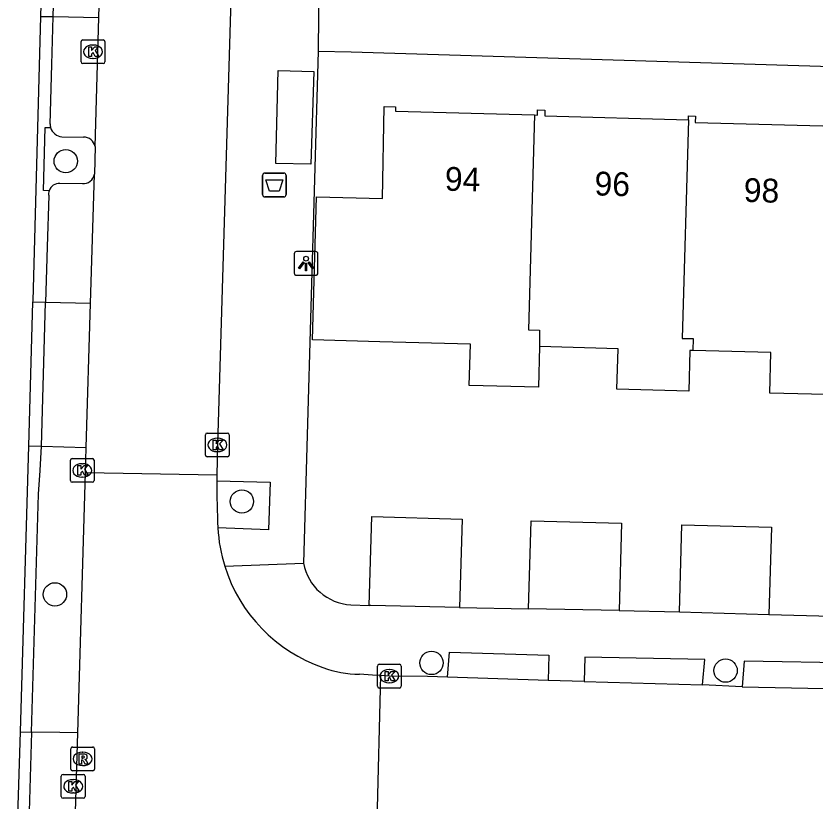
# Model space of a CAD drawing. Extents: x 162082 to 163393, y 388091 to 388632.
# Drawn here: x 162324.72 to 162358.26, y 388198.6 to 388231.56 of the extents above; entities that cross this region are included whole.
import ezdxf

# ---------------------------------------------------------------- set-up
doc = ezdxf.new("R2010")
doc.units = 0
for name, color, linetype in [('IMGEO_Afvalbak', 7, 'Continuous'), ('IMGEO_Berm_open', 7, 'Continuous'), ('IMGEO_Boom', 7, 'Continuous'), ('IMGEO_Fietspad_gesloten', 7, 'Continuous'), ('IMGEO_Kolk', 7, 'Continuous'), ('IMGEO_Lichtpunt', 7, 'Continuous'), ('IMGEO_Pand', 7, 'Continuous'), ('IMGEO_Pand_nummerreeks', 7, 'Continuous'), ('IMGEO_Parkeervlak_open', 7, 'Continuous'), ('IMGEO_Rijbaan_lokaal_gesloten', 7, 'Continuous'), ('IMGEO_Rijbaan_lokaal_open', 7, 'Continuous'), ('IMGEO_Rioolput', 7, 'Continuous'), ('IMGEO_Voetpad_gesloten', 7, 'Continuous'), ('IMGEO_Voetpad_open', 7, 'Continuous')]:
    doc.layers.add(name, color=color, linetype=linetype)

msp = doc.modelspace()

# ---------------------------------------------------------------- linework, layer by layer
at = {"layer": 'IMGEO_Afvalbak'}
for p, q in [((162335.069, 388224.07), (162335.069, 388224.87)), ((162335.069, 388224.87), (162335.069, 388224.07)), ((162335.169, 388224.97), (162335.959, 388224.97)), ((162335.959, 388224.97), (162335.169, 388224.97)), ((162336.059, 388224.87), (162336.059, 388224.07)), ((162336.059, 388224.07), (162336.059, 388224.87)), ((162335.959, 388223.97), (162335.169, 388223.97)), ((162335.169, 388223.97), (162335.959, 388223.97))]:
    msp.add_line(p, q, dxfattribs=at)
msp.add_lwpolyline([(162335.212, 388224.684), (162335.916, 388224.684), (162335.767, 388224.214), (162335.361, 388224.214), (162335.212, 388224.684)], dxfattribs=at)
for centre, start, end in [((162335.169, 388224.87), 90, 180), ((162335.169, 388224.87), 90, 180), ((162335.959, 388224.87), 0, 90), ((162335.959, 388224.87), 360, 90), ((162335.169, 388224.07), 180, 270), ((162335.169, 388224.07), 180, 270), ((162335.959, 388224.07), 270, 0), ((162335.959, 388224.07), 270, 0)]:
    msp.add_arc(centre, 0.1, start, end, dxfattribs=at)
at = {"layer": 'IMGEO_Berm_open'}
msp.add_lwpolyline([(162326.108, 388224.227), (162325.867, 388224.234), (162325.946, 388226.886), (162326.17, 388226.879)], dxfattribs=at)
at = {"layer": 'IMGEO_Boom'}
for centre in [(162326.806, 388225.468), (162334.202, 388211.179), (162326.354, 388207.28), (162342.161, 388204.4), (162354.507, 388204.078)]:
    msp.add_circle(centre, 0.489, dxfattribs=at)
at = {"layer": 'IMGEO_Fietspad_gesloten'}
for points in [[(162325.431, 388219.544), (162325.433, 388219.603), (162325.765, 388231.539)], [(162324.9, 388201.505), (162325.254, 388213.522)]]:
    msp.add_lwpolyline(points, dxfattribs=at)
at = {"layer": 'IMGEO_Kolk'}
for p, q in [((162327.525, 388230.564), (162328.377, 388230.564)), ((162327.45, 388229.638), (162327.45, 388230.49)), ((162327.938, 388230.344), (162327.963, 388230.344)), ((162328.451, 388230.49), (162328.451, 388229.638)), ((162328.377, 388229.564), (162327.525, 388229.564)), ((162327.961, 388229.784), (162327.936, 388229.784)), ((162332.671, 388213.128), (162332.671, 388213.98)), ((162332.746, 388214.054), (162333.598, 388214.054)), ((162333.159, 388213.834), (162333.184, 388213.834)), ((162333.672, 388213.98), (162333.672, 388213.128)), ((162333.182, 388213.274), (162333.157, 388213.274)), ((162326.999, 388212.059), (162326.999, 388212.911)), ((162327.074, 388212.985), (162327.926, 388212.985)), ((162327.487, 388212.765), (162327.512, 388212.765)), ((162328, 388212.911), (162328, 388212.059)), ((162333.598, 388213.054), (162332.746, 388213.054)), ((162327.51, 388212.205), (162327.485, 388212.205)), ((162327.926, 388211.985), (162327.074, 388211.985)), ((162339.891, 388203.419), (162339.891, 388204.271)), ((162339.966, 388204.345), (162340.818, 388204.345)), ((162340.379, 388204.125), (162340.404, 388204.125)), ((162340.892, 388204.271), (162340.892, 388203.419)), ((162340.402, 388203.565), (162340.377, 388203.565)), ((162340.818, 388203.345), (162339.966, 388203.345)), ((162326.695, 388199.72), (162327.547, 388199.72)), ((162326.62, 388198.794), (162326.62, 388199.646)), ((162327.108, 388199.5), (162327.133, 388199.5)), ((162327.621, 388199.646), (162327.621, 388198.794)), ((162327.547, 388198.72), (162326.695, 388198.72)), ((162327.131, 388198.94), (162327.106, 388198.94))]:
    msp.add_line(p, q, dxfattribs=at)
for points in [[(162327.525, 388230.564), (162328.377, 388230.564)], [(162327.45, 388229.638), (162327.45, 388230.49)], [(162327.771, 388230.264), (162327.894, 388230.264), (162327.894, 388230.113), (162328.024, 388230.264), (162328.188, 388230.264), (162328.042, 388230.113), (162328.195, 388229.864), (162328.043, 388229.864), (162327.958, 388230.028), (162327.894, 388229.961), (162327.894, 388229.864), (162327.771, 388229.864), (162327.771, 388230.264)], [(162328.451, 388230.49), (162328.451, 388229.638)], [(162328.377, 388229.564), (162327.525, 388229.564)], [(162332.671, 388213.128), (162332.671, 388213.98)], [(162332.746, 388214.054), (162333.598, 388214.054)], [(162332.992, 388213.754), (162333.115, 388213.754), (162333.115, 388213.603), (162333.245, 388213.754), (162333.409, 388213.754), (162333.263, 388213.603), (162333.416, 388213.354), (162333.264, 388213.354), (162333.179, 388213.518), (162333.115, 388213.451), (162333.115, 388213.354), (162332.992, 388213.354), (162332.992, 388213.754)], [(162333.672, 388213.98), (162333.672, 388213.128)], [(162326.999, 388212.059), (162326.999, 388212.911)], [(162327.074, 388212.985), (162327.926, 388212.985)], [(162328, 388212.911), (162328, 388212.059)], [(162333.598, 388213.054), (162332.746, 388213.054)], [(162327.32, 388212.685), (162327.443, 388212.685), (162327.443, 388212.534), (162327.573, 388212.685), (162327.737, 388212.685), (162327.591, 388212.534), (162327.744, 388212.285), (162327.592, 388212.285), (162327.507, 388212.449), (162327.443, 388212.382), (162327.443, 388212.285), (162327.32, 388212.285), (162327.32, 388212.685)], [(162327.926, 388211.985), (162327.074, 388211.985)], [(162339.891, 388203.419), (162339.891, 388204.271)], [(162339.966, 388204.345), (162340.818, 388204.345)], [(162340.212, 388204.045), (162340.335, 388204.045), (162340.335, 388203.894), (162340.465, 388204.045), (162340.629, 388204.045), (162340.483, 388203.894), (162340.636, 388203.645), (162340.484, 388203.645), (162340.399, 388203.809), (162340.335, 388203.742), (162340.335, 388203.645), (162340.212, 388203.645), (162340.212, 388204.045)], [(162340.892, 388204.271), (162340.892, 388203.419)], [(162340.818, 388203.345), (162339.966, 388203.345)], [(162326.695, 388199.72), (162327.547, 388199.72)], [(162326.62, 388198.794), (162326.62, 388199.646)], [(162326.941, 388199.42), (162327.064, 388199.42), (162327.064, 388199.269), (162327.194, 388199.42), (162327.358, 388199.42), (162327.212, 388199.269), (162327.365, 388199.02), (162327.213, 388199.02), (162327.128, 388199.184), (162327.064, 388199.117), (162327.064, 388199.02), (162326.941, 388199.02), (162326.941, 388199.42)], [(162327.621, 388199.646), (162327.621, 388198.794)], [(162327.547, 388198.72), (162326.695, 388198.72)]]:
    msp.add_lwpolyline(points, dxfattribs=at)
for centre, start, end in [((162327.527, 388230.488), 91.552, 178.448), ((162327.527, 388230.488), 91.552, 178.448), ((162328.375, 388230.488), 1.552, 88.448), ((162328.375, 388230.488), 1.552, 88.448), ((162327.527, 388229.64), 181.552, 268.448), ((162327.527, 388229.64), 181.552, 268.448), ((162328.375, 388229.64), 271.552, 358.448), ((162328.375, 388229.64), 271.552, 358.448), ((162332.748, 388213.978), 91.552, 178.448), ((162332.748, 388213.978), 91.552, 178.448), ((162333.596, 388213.978), 1.552, 88.448), ((162333.596, 388213.978), 1.552, 88.448), ((162332.748, 388213.13), 181.552, 268.448), ((162332.748, 388213.13), 181.552, 268.448), ((162333.596, 388213.13), 271.552, 358.448), ((162333.596, 388213.13), 271.552, 358.448), ((162327.076, 388212.909), 91.552, 178.448), ((162327.076, 388212.909), 91.552, 178.448), ((162327.924, 388212.909), 1.552, 88.448), ((162327.924, 388212.909), 1.552, 88.448), ((162327.076, 388212.061), 181.552, 268.448), ((162327.076, 388212.061), 181.552, 268.448), ((162327.924, 388212.061), 271.552, 358.448), ((162327.924, 388212.061), 271.552, 358.448), ((162339.968, 388204.269), 91.552, 178.448), ((162339.968, 388204.269), 91.552, 178.448), ((162340.816, 388204.269), 1.552, 88.448), ((162340.816, 388204.269), 1.552, 88.448), ((162339.968, 388203.421), 181.552, 268.448), ((162339.968, 388203.421), 181.552, 268.448), ((162340.816, 388203.421), 271.552, 358.448), ((162340.816, 388203.421), 271.552, 358.448), ((162326.697, 388199.644), 91.552, 178.448), ((162326.697, 388199.644), 91.552, 178.448), ((162327.545, 388199.644), 1.552, 88.448), ((162327.545, 388199.644), 1.552, 88.448), ((162326.697, 388198.796), 181.552, 268.448), ((162326.697, 388198.796), 181.552, 268.448), ((162327.545, 388198.796), 271.552, 358.448), ((162327.545, 388198.796), 271.552, 358.448)]:
    msp.add_arc(centre, 0.0765, start, end, dxfattribs=at)
for centre, major_axis, ratio, start_param, end_param in [((162327.937, 388230.064), (-0.387, 0.002), 0.722429, 4.712389, 7.853982), ((162327.962, 388230.064), (-0.39, 0.002), 0.717154, 1.570796, 4.712389), ((162333.158, 388213.554), (-0.387, 0.002), 0.722429, 4.712389, 7.853982), ((162333.183, 388213.554), (-0.39, 0.002), 0.717154, 1.570796, 4.712389), ((162327.486, 388212.485), (-0.387, 0.002), 0.722429, 4.712389, 7.853982), ((162327.511, 388212.485), (-0.39, 0.002), 0.717154, 1.570796, 4.712389), ((162340.378, 388203.845), (-0.387, 0.002), 0.722429, 4.712389, 7.853982), ((162340.403, 388203.845), (-0.39, 0.002), 0.717154, 1.570796, 4.712389), ((162327.107, 388199.22), (-0.387, 0.002), 0.722429, 4.712389, 7.853982), ((162327.132, 388199.22), (-0.39, 0.002), 0.717154, 1.570796, 4.712389)]:
    msp.add_ellipse(centre, major_axis=major_axis, ratio=ratio, start_param=start_param, end_param=end_param, dxfattribs=at)
at = {"layer": 'IMGEO_Lichtpunt'}
for p, q in [((162336.396, 388221.577), (162336.396, 388220.77)), ((162336.396, 388221.577), (162336.396, 388220.77)), ((162337.298, 388221.672), (162336.49, 388221.672)), ((162337.298, 388221.672), (162336.49, 388221.672)), ((162337.392, 388220.77), (162337.392, 388221.577)), ((162337.392, 388220.77), (162337.392, 388221.577)), ((162336.49, 388220.676), (162337.298, 388220.676)), ((162336.49, 388220.676), (162337.298, 388220.676))]:
    msp.add_line(p, q, dxfattribs=at)
for points in [[(162336.77, 388221.241), (162336.809, 388221.213), (162336.621, 388220.951), (162336.583, 388220.978), (162336.77, 388221.241)], [(162336.872, 388221.193), (162336.919, 388221.193), (162336.919, 388220.871), (162336.872, 388220.871), (162336.872, 388221.193)], [(162336.982, 388221.213), (162337.02, 388221.24), (162337.207, 388220.978), (162337.168, 388220.95), (162336.982, 388221.213)]]:
    msp.add_lwpolyline(points, dxfattribs=at)
msp.add_circle((162336.895, 388221.375), 0.0994, dxfattribs=at)
for centre, start, end in [((162336.49, 388221.577), 90, 180), ((162336.49, 388221.577), 90, 180), ((162337.298, 388221.577), 0, 90), ((162337.298, 388221.577), 0, 90), ((162336.49, 388220.77), 180, 270), ((162336.49, 388220.77), 180, 270), ((162337.298, 388220.77), 270, 0), ((162337.298, 388220.77), 270, 360)]:
    msp.add_arc(centre, 0.0946, start, end, dxfattribs=at)
at = {"layer": 'IMGEO_Pand'}
for points in [[(162346.695, 388217.681), (162346.649, 388215.973), (162343.744, 388216.051), (162343.792, 388217.784), (162339.996, 388217.887), (162337.167, 388217.964), (162337.328, 388223.977), (162340.106, 388223.901), (162340.176, 388227.759), (162340.647, 388227.746), (162340.643, 388227.568), (162346.491, 388227.41)], [(162346.491, 388227.41), (162346.609, 388227.407), (162346.615, 388227.623), (162346.921, 388227.614), (162346.914, 388227.371), (162352.947, 388227.208)], [(162346.491, 388227.41), (162346.229, 388218.381), (162346.691, 388218.375), (162346.695, 388217.681)], [(162352.947, 388227.208), (162352.681, 388218.023), (162353.141, 388218.017), (162353.135, 388217.521)], [(162352.947, 388227.208), (162352.952, 388227.37), (162353.238, 388227.362), (162353.23, 388227.098), (162359.116, 388226.938), (162359.121, 388227.123), (162359.357, 388227.117)], [(162353.135, 388217.521), (162353.009, 388217.524), (162352.962, 388215.818), (162349.947, 388215.9), (162349.993, 388217.592), (162346.695, 388217.681)], [(162359.438, 388217.342), (162359.331, 388217.345), (162359.285, 388215.651), (162356.361, 388215.73), (162356.407, 388217.432), (162353.135, 388217.521)], [(162339.55, 388206.81), (162339.653, 388210.543), (162343.445, 388210.438), (162343.342, 388206.735)], [(162346.235, 388206.679), (162346.338, 388210.374), (162350.134, 388210.27), (162350.033, 388206.606)], [(162352.565, 388206.541), (162352.666, 388210.2), (162356.43, 388210.096), (162356.328, 388206.437)], [(162343.342, 388206.735), (162339.612, 388206.807), (162339.55, 388206.81)], [(162350.033, 388206.606), (162346.235, 388206.679)], [(162352.565, 388206.541), (162356.328, 388206.437)]]:
    msp.add_lwpolyline(points, dxfattribs=at)
at = {"layer": 'IMGEO_Parkeervlak_open'}
for points in [[(162326.147, 388227.029), (162326.218, 388229.531), (162326.279, 388231.543)], [(162326.642, 388226.488), (162327.551, 388226.481)], [(162327.504, 388224.524), (162326.559, 388224.528)], [(162326.092, 388224.021), (162326.028, 388221.87), (162325.958, 388219.533)], [(162325.366, 388201.493), (162325.656, 388211.493), (162325.737, 388212.487), (162325.783, 388213.499)]]:
    msp.add_lwpolyline(points, dxfattribs=at)
for centre, radius, start, end in [((162326.665, 388227.032), 0.518, 180.2934, 197.1415), ((162326.699, 388227.038), 0.553, 196.6835, 264.0405), ((162327.562, 388226.001), 0.48, 9.3051, 91.2703), ((162327.537, 388225.001), 0.478, 266.0982, 350.9441), ((162326.525, 388224.09), 0.439, 85.5648, 161.874), ((162326.536, 388224.09), 0.449, 162.2624, 188.8551)]:
    msp.add_arc(centre, radius, start, end, dxfattribs=at)
at = {"layer": 'IMGEO_Rijbaan_lokaal_gesloten'}
for points in [[(162328.191, 388231.504), (162328.364, 388237.523)], [(162333.744, 388232.739), (162333.172, 388213.554), (162333.149, 388212.287)], [(162328.035, 388226.079), (162328.191, 388231.504)], [(162328.035, 388226.079), (162328.009, 388224.926)], [(162327.849, 388219.498), (162328.009, 388224.926)], [(162327.67, 388213.449), (162327.849, 388219.498)], [(162327.639, 388212.382), (162327.67, 388213.449)], [(162327.318, 388201.462), (162327.639, 388212.382)], [(162333.149, 388212.287), (162327.639, 388212.382)], [(162333.149, 388212.287), (162333.154, 388212.05)], [(162340.013, 388203.87), (162339.686, 388203.892), (162339.133, 388203.929)], [(162340.013, 388203.87), (162339.87, 388197.744)], [(162327.136, 388195.3), (162327.318, 388201.462)]]:
    msp.add_lwpolyline(points, dxfattribs=at)
for centre, radius, start, end in [((162364.375, 388211.657), 31.223, 179.2792, 182.9175), ((162339.748, 388210.426), 6.566, 183.1288, 197.3802), ((162339.776, 388210.431), 6.594, 197.3445, 250.7691), ((162339.179, 388208.554), 4.626, 250.0992, 269.4362)]:
    msp.add_arc(centre, radius, start, end, dxfattribs=at)
at = {"layer": 'IMGEO_Rijbaan_lokaal_open'}
for points in [[(162325.765, 388231.539), (162325.933, 388237.577)], [(162326.279, 388231.543), (162326.46, 388237.576)], [(162325.765, 388231.539), (162326.279, 388231.543)], [(162326.279, 388231.543), (162328.191, 388231.504)], [(162325.254, 388213.522), (162325.431, 388219.544)], [(162325.958, 388219.533), (162325.431, 388219.544)], [(162325.783, 388213.499), (162325.958, 388219.533)], [(162327.849, 388219.498), (162325.958, 388219.533)], [(162325.254, 388213.522), (162325.783, 388213.499)], [(162325.783, 388213.499), (162327.67, 388213.449)], [(162342.827, 388203.799), (162341.992, 388203.825), (162340.392, 388203.845), (162340.013, 388203.87)], [(162347.062, 388203.667), (162342.827, 388203.799)], [(162348.572, 388203.621), (162347.062, 388203.667)], [(162348.572, 388203.621), (162353.532, 388203.486)], [(162355.206, 388203.398), (162353.532, 388203.486)], [(162355.206, 388203.398), (162360.036, 388203.295)], [(162324.717, 388195.314), (162324.9, 388201.505)], [(162324.9, 388201.505), (162325.366, 388201.493)], [(162325.366, 388201.493), (162325.187, 388195.311)], [(162327.318, 388201.462), (162326.561, 388201.474), (162325.366, 388201.493)]]:
    msp.add_lwpolyline(points, dxfattribs=at)
at = {"layer": 'IMGEO_Rioolput'}
for p, q in [((162327.014, 388199.945), (162327.014, 388200.797)), ((162327.089, 388200.871), (162327.941, 388200.871)), ((162328.015, 388200.797), (162328.015, 388199.945)), ((162327.502, 388200.651), (162327.527, 388200.651)), ((162327.525, 388200.091), (162327.5, 388200.091)), ((162327.941, 388199.871), (162327.089, 388199.871))]:
    msp.add_line(p, q, dxfattribs=at)
for points in [[(162327.014, 388199.945), (162327.014, 388200.797)], [(162327.089, 388200.871), (162327.941, 388200.871)], [(162328.015, 388200.797), (162328.015, 388199.945)], [(162327.603, 388200.569), (162327.351, 388200.571), (162327.351, 388200.171)], [(162327.529, 388200.49), (162327.475, 388200.49), (162327.475, 388200.409)], [(162327.475, 388200.409), (162327.527, 388200.409)], [(162327.351, 388200.171), (162327.475, 388200.171), (162327.475, 388200.333), (162327.486, 388200.333)], [(162327.533, 388200.304), (162327.604, 388200.171), (162327.744, 388200.171), (162327.679, 388200.297)], [(162327.941, 388199.871), (162327.089, 388199.871)]]:
    msp.add_lwpolyline(points, dxfattribs=at)
for centre, radius, start, end in [((162327.091, 388200.795), 0.0765, 91.552, 178.448), ((162327.091, 388200.795), 0.0765, 91.552, 178.448), ((162327.939, 388200.795), 0.0765, 1.552, 88.448), ((162327.939, 388200.795), 0.0765, 1.552, 88.448), ((162327.511, 388200.598), 0.19, 274.7715, 282.9687), ((162327.535, 388200.394), 0.0964, 77.0061, 93.1865), ((162327.549, 388200.451), 0.0378, 276.6634, 79.6772), ((162327.602, 388200.459), 0.109, 350.3612, 89.416), ((162327.6, 388200.459), 0.112, 277.5842, 350.9817), ((162327.584, 388200.244), 0.108, 29.5134, 73.7905), ((162327.485, 388200.28), 0.0533, 26.0293, 88.6989), ((162327.091, 388199.947), 0.0765, 181.552, 268.448), ((162327.091, 388199.947), 0.0765, 181.552, 268.448), ((162327.939, 388199.947), 0.0765, 271.552, 358.448), ((162327.939, 388199.947), 0.0765, 271.552, 358.448)]:
    msp.add_arc(centre, radius, start, end, dxfattribs=at)
for centre, major_axis, ratio, start_param, end_param in [((162327.501, 388200.371), (-0.387, 0.002), 0.722429, 4.712389, 7.853982), ((162327.526, 388200.371), (-0.39, 0.002), 0.717154, 1.570796, 4.712389)]:
    msp.add_ellipse(centre, major_axis=major_axis, ratio=ratio, start_param=start_param, end_param=end_param, dxfattribs=at)
at = {"layer": 'IMGEO_Voetpad_gesloten'}
msp.add_lwpolyline([(162337.219, 388229.234), (162337.102, 388225.347), (162335.629, 388225.37), (162335.72, 388229.27), (162337.219, 388229.234)], dxfattribs=at)
at = {"layer": 'IMGEO_Voetpad_open'}
for points in [[(162337.426, 388233.104), (162337.396, 388230.092)], [(162337.396, 388230.092), (162336.785, 388208.588)], [(162337.396, 388230.092), (162338.792, 388230.057), (162359.409, 388229.428)], [(162333.154, 388212.05), (162335.383, 388211.996), (162335.315, 388209.989), (162333.192, 388210.068)], [(162333.482, 388208.465), (162336.785, 388208.588)], [(162338.779, 388206.841), (162339.55, 388206.81)], [(162343.342, 388206.735), (162346.235, 388206.679)], [(162350.033, 388206.606), (162352.565, 388206.541)], [(162356.328, 388206.437), (162358.956, 388206.37)], [(162342.827, 388203.799), (162342.921, 388204.852), (162347.092, 388204.729), (162347.062, 388203.667)], [(162353.532, 388203.486), (162353.631, 388204.542), (162348.595, 388204.64), (162348.572, 388203.621)], [(162360.036, 388203.295), (162360.064, 388204.385), (162355.286, 388204.47), (162355.206, 388203.398)]]:
    msp.add_lwpolyline(points, dxfattribs=at)
msp.add_arc((162338.895, 388208.985), 2.147, 190.6461, 266.9089, dxfattribs=at)

# ---------------------------------------------------------------- texts
at = {"layer": 'IMGEO_Pand_nummerreeks'}
for s, rotation, p in [('94', 358.453, (162342.711, 388224.232)), ('96', 358.453, (162348.995, 388224.034)), ('98', 358.4416, (162355.26, 388223.762))]:
    msp.add_text(s, height=1, rotation=rotation, dxfattribs=at).set_placement(p)

doc.saveas('drawing.dxf')
